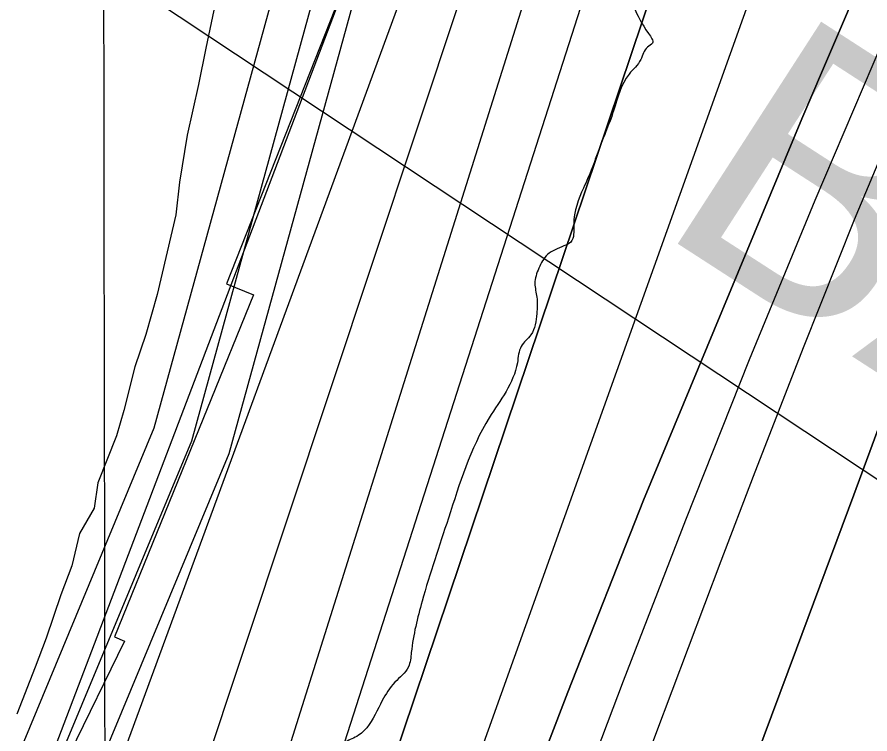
# Model space of a CAD drawing. Extents: x 3324104 to 3361979, y 612876 to 638273.
# Drawn here: x 3333445.3 to 3333768.1, y 621094.1 to 621365.2 of the extents above; entities that cross this region are included whole.
import ezdxf

# ---------------------------------------------------------------- set-up
doc = ezdxf.new("R2010")
doc.units = 0
for name, color, linetype in [('V-BORW-LINE', 7, 'Continuous'), ('V-GRID-MAJR', 7, 'Continuous'), ('V-RIVR-EDGE', 7, 'Continuous'), ('V-RIVR-RANG', 7, 'Continuous'), ('V-ROAD-CNTR', 7, 'Continuous'), ('V-RRAP-RVMT', 7, 'Continuous'), ('V-SITE-VEGE', 7, 'Continuous'), ('V-TOPO-DPTH', 7, 'Continuous'), ('V-TOPO-GNAM-IDEN', 7, 'Continuous'), ('V-TOPO-MAJR', 7, 'Continuous'), ('V-TOPO-MINR', 7, 'Continuous'), ('V-TOPO-WATR', 7, 'Continuous')]:
    doc.layers.add(name, color=color, linetype=linetype)

msp = doc.modelspace()

# ---------------------------------------------------------------- linework, layer by layer
at = {"layer": 'V-BORW-LINE'}
msp.add_spline([(3333279.31, 622009.12), (3333231.92, 621951.76), (3333205.11, 621897.16), (3333189.26, 621870.48), (3333179.51, 621841.77), (3333188.99, 621814.26), (3333211.1, 621772.38), (3333204.81, 621737.81), (3333188.63, 621719.97), (3333169, 621718.16), (3333123.21, 621708.41), (3333080.88, 621684.52), (3333055.17, 621653.52), (3333026.61, 621594.88), (3332950.24, 621540.71), (3332914.43, 621496.23), (3332875.47, 621420.15), (3332841.76, 621289.97), (3332823.69, 621156.25), (3332819.5, 621070.99), (3332810.28, 620972.6), (3332794.13, 620819.7), (3332773.59, 620648.76), (3332758.38, 620478.35), (3332763.01, 620333.58), (3332761.44, 620215.25), (3332749.59, 620090.1), (3332736.9, 620020.51), (3332757.48, 619884.42), (3332796.65, 619752.53), (3332836.81, 619685.21), (3332884.12, 619656.72), (3332907.36, 619782.97), (3332924.74, 619872.64), (3332933.46, 619955.31), (3332956.09, 620057.12), (3332961.28, 620162.95), (3332980.06, 620271.9), (3332986.08, 620455.32), (3332994.16, 620598.94), (3332995.81, 620645.82), (3333015.49, 620663.47), (3333033.59, 620670.41), (3333059.26, 620687.46), (3333079.42, 620760.33), (3333099.61, 620886.65), (3333120.36, 621062.97), (3333127.93, 621114.48), (3333147.58, 621275.48), (3333149.44, 621387.58), (3333160.45, 621495.69), (3333147.46, 621529.78), (3333165.68, 621561.99), (3333287.42, 621646.35), (3333352.56, 621666.03), (3333381.9, 621690.89), (3333384.67, 621754.99), (3333383.93, 621811), (3333402.75, 621857.49), (3333424.81, 621899.12), (3333503.16, 622012.37), (3333560.21, 622118.33), (3333589.92, 622173.14), (3333617.46, 622211.23), (3333650.61, 622258.29), (3333640.96, 622317.3), (3333564, 622281.97), (3333518.92, 622253.83), (3333446.06, 622201.36), (3333404.2, 622156.3), (3333335.5, 622066.47), (3333279.31, 622009.12)], degree=3, dxfattribs=at)
at = {"layer": 'V-GRID-MAJR'}
msp.add_spline([(3333482.84, 618266.12), (3333474.02, 624325.46), (3333465.21, 630386.73), (3333456.39, 636448.02), (3333456.39, 636449.93)], degree=3, dxfattribs=at)
at = {"layer": 'V-RIVR-EDGE'}
msp.add_spline([(3334928.97, 623567.85), (3334918.71, 623560.2), (3334914.68, 623556.19), (3334911.74, 623548.52), (3334903.31, 623541.96), (3334897.46, 623537.59), (3334883.89, 623523.37), (3334877.3, 623516.44), (3334875.1, 623512.79), (3334874.72, 623510.23), (3334869.21, 623497.09), (3334851.98, 623477.02), (3334839.87, 623459.87), (3334820.45, 623439.82), (3334813.49, 623432.89), (3334808.72, 623428.15), (3334791.86, 623408.45), (3334776.46, 623388.75), (3334766.19, 623376.71), (3334752.99, 623361.39), (3334747.86, 623355.19), (3334743.82, 623348.25), (3334740.89, 623343.87), (3334732.1, 623337.31), (3334728.8, 623334.4), (3334724.77, 623329.29), (3334712.3, 623315.07), (3334705.34, 623307.04), (3334701.67, 623300.47), (3334697.25, 623288.42), (3334692.47, 623279.29), (3334670.85, 623254.12), (3334652.51, 623232.23), (3334641.14, 623216.91), (3334634.54, 623206.32), (3334620.97, 623189.18), (3334601.16, 623162.54), (3334593.83, 623152.69), (3334582.08, 623132.98), (3334567.04, 623111.08), (3334554.2, 623092.11), (3334532.19, 623061.45), (3334516.05, 623038.46), (3334501.73, 623013.64), (3334486.32, 622989.92), (3334474.96, 622976.42), (3334471.29, 622971.31), (3334468.71, 622964.01), (3334466.11, 622945.37), (3334458.39, 622929.31), (3334449.59, 622916.9), (3334437.49, 622903.41), (3334430.89, 622897.21), (3334429.42, 622893.92), (3334430.51, 622889.17), (3334430.13, 622884.78), (3334422.09, 622884.44), (3334418.06, 622881.52), (3334414.39, 622876.78), (3334408.87, 622862.17), (3334399.7, 622849.03), (3334390.17, 622835.53), (3334378.44, 622826.06), (3334363.06, 622813.66), (3334337.75, 622777.9), (3334331.13, 622762.57), (3334327.81, 622750.15), (3334323.78, 622746.5), (3334319.75, 622741.39), (3334312.78, 622733), (3334306.55, 622727.54), (3334299.94, 622714.39), (3334295.53, 622705.63), (3334291.88, 622705.27), (3334287.48, 622702.36), (3334279.79, 622694.34), (3334261.06, 622661.85), (3334258.85, 622655.27), (3334258.48, 622650.52), (3334256.27, 622646.14), (3334249.67, 622637.39), (3334242.68, 622620.59), (3334233.12, 622595.39), (3334227.97, 622581.88), (3334227.22, 622574.2), (3334223.91, 622567.63), (3334219.88, 622563.62), (3334214.74, 622557.05), (3334213.27, 622550.47), (3334212.51, 622539.88), (3334211.02, 622528.55), (3334205.89, 622523.08), (3334199.67, 622521.63), (3334192.36, 622521.65), (3334181.38, 622517.65), (3334175.51, 622506.7), (3334173.65, 622495.01), (3334174.34, 622480.02), (3334173.22, 622468.69), (3334165.51, 622456.28), (3334156.34, 622440.95), (3334148.28, 622435.49), (3334140.95, 622428.56), (3334132.89, 622422.37), (3334131.79, 622417.62), (3334130.28, 622400.8), (3334129.53, 622392.03), (3334127.69, 622388.75), (3334124.76, 622384.73), (3334120.37, 622384.01), (3334113.42, 622383.67), (3334109.39, 622378.92), (3334105.72, 622372.72), (3334106.08, 622370.89), (3334106.8, 622364.67), (3334104.22, 622358.83), (3334092.86, 622346.07), (3334087.37, 622343.89), (3334077.85, 622335.14), (3334066.49, 622326.03), (3334058.79, 622317.64), (3334055.47, 622304.48), (3334054.73, 622298.64), (3334054.34, 622290.23), (3334052.14, 622286.22), (3334045.55, 622285.14), (3334038.59, 622277.84), (3334027.23, 622264.71), (3334003.75, 622232.6), (3333990.17, 622210.33), (3333969.97, 622172), (3333947.58, 622134.04), (3333931.07, 622108.49), (3333921.53, 622095.36), (3333906.11, 622069.44), (3333885.18, 622030.74), (3333866.11, 622004.11), (3333836.74, 621954.1), (3333808.83, 621904.82), (3333789, 621866.49), (3333773.55, 621825.22), (3333764.35, 621802.58), (3333753.68, 621773.36), (3333750.32, 621746.32), (3333745.51, 621722.57), (3333743.29, 621710.51), (3333742.49, 621684.19), (3333742.81, 621665.91), (3333738.03, 621655.69), (3333731.42, 621640.35), (3333723.35, 621629.41), (3333720.4, 621621.37), (3333716.71, 621607.86), (3333712.63, 621581.55), (3333709.64, 621557.06), (3333708.86, 621537.32), (3333711.36, 621514.29), (3333711.7, 621504.05), (3333710.95, 621494.55), (3333705.08, 621484.33), (3333691.48, 621455.48), (3333683.75, 621436.13), (3333680.79, 621419.32), (3333677.82, 621402.51), (3333676.69, 621386.8), (3333678.84, 621369.25), (3333684.3, 621359), (3333685.75, 621355.34), (3333683.92, 621353.88), (3333681.35, 621349.13), (3333676.95, 621343.66), (3333671.06, 621329.79), (3333664.81, 621313.35), (3333662.97, 621308.24), (3333659.66, 621300.57), (3333655.97, 621286.69), (3333654.86, 621280.11), (3333652.29, 621278.66), (3333646.07, 621275.38), (3333642.77, 621270.27), (3333641.29, 621264.43), (3333642.01, 621259.31), (3333642, 621253.09), (3333639.78, 621245.06), (3333636.12, 621240.68), (3333634.64, 621234.47), (3333623.99, 621213.66), (3333608.54, 621175.68), (3333598.59, 621144.27), (3333594.52, 621124.9), (3333593.41, 621119.42), (3333588.28, 621113.59), (3333583.51, 621106.65), (3333577.64, 621096.43), (3333573.24, 621092.79), (3333568.85, 621090.24), (3333567.74, 621085.49), (3333565.53, 621077.45), (3333558.92, 621067.96), (3333558.55, 621064.68), (3333561.45, 621054.07), (3333560.32, 621041.64), (3333556.27, 621029.59), (3333554.8, 621025.94), (3333558.8, 621018.62), (3333564.63, 621010.19), (3333561.69, 621005.81), (3333557.67, 621003.27), (3333553.63, 620997.06), (3333546.64, 620979.17), (3333540.39, 620964.56), (3333533.77, 620947.4), (3333531.54, 620933.51), (3333527.86, 620925.11), (3333521.25, 620911.97), (3333515.75, 620906.5), (3333510.99, 620902.85), (3333508.41, 620894.82), (3333502.91, 620885.33), (3333500.32, 620874), (3333494.83, 620869.26), (3333490.43, 620866.72), (3333480.53, 620852.48), (3333474.29, 620841.9), (3333459.22, 620811.23), (3333451.52, 620799.92), (3333448.21, 620792.61), (3333444.9, 620782.75), (3333445.25, 620777.27), (3333447.42, 620768.86), (3333445.95, 620765.2), (3333442.66, 620764.85), (3333437.54, 620764.49), (3333431.68, 620759.39), (3333422.14, 620744.06), (3333414.41, 620723.61), (3333401.92, 620696.96), (3333396.42, 620690.02), (3333386.53, 620683.47), (3333377.37, 620672.89), (3333371.86, 620665.23), (3333365.63, 620658.3), (3333363.07, 620655.38), (3333362.69, 620651.36), (3333366.7, 620647.33), (3333367.42, 620644.04), (3333366.32, 620642.21), (3333361.2, 620641.13), (3333354.98, 620639.31), (3333350.58, 620631.28), (3333343.23, 620617.41), (3333342.11, 620608.64), (3333342.82, 620598.77), (3333340.98, 620591.83), (3333334.75, 620587.82), (3333330.35, 620583.45), (3333327.05, 620577.61), (3333323.76, 620575.79), (3333320.82, 620571.04), (3333318.98, 620565.56), (3333317.86, 620558.99), (3333320.77, 620553.13), (3333320.76, 620546.92), (3333316.73, 620541.81), (3333299.52, 620529.79), (3333291.45, 620522.5), (3333285.97, 620519.95), (3333281.94, 620517.04), (3333272.4, 620502.44), (3333265.42, 620489.66), (3333262.48, 620485.28), (3333258.81, 620477.25), (3333256.97, 620471.77), (3333260.96, 620459.33), (3333259.85, 620452.75), (3333255.8, 620444.72), (3333256.89, 620441.43), (3333262.72, 620434.1), (3333263.07, 620426.06), (3333261.24, 620423.51), (3333262.67, 620413.63), (3333262.66, 620408.52), (3333261.92, 620406.32), (3333256.07, 620405.61), (3333253.87, 620402.32), (3333258.98, 620396.83), (3333259.32, 620388.78), (3333259.31, 620385.13), (3333256.73, 620374.17), (3333251.23, 620369.8), (3333245.02, 620369.81), (3333242.09, 620367.99), (3333240.23, 620354.1), (3333243.49, 620342.4), (3333241.62, 620327.42), (3333235.75, 620318.66), (3333229.88, 620309.17), (3333223.29, 620302.97), (3333220.71, 620296.76), (3333219.96, 620286.89), (3333223.97, 620284.69), (3333227.62, 620283.22), (3333229.81, 620279.56), (3333228.33, 620275.18), (3333226.14, 620273.35), (3333218.46, 620273.37), (3333218.09, 620271.55), (3333218.43, 620260.58), (3333225.36, 620253.25), (3333228.64, 620249.59), (3333226.07, 620244.84), (3333215.81, 620234.63), (3333210.3, 620225.51), (3333208.81, 620213.45), (3333208.05, 620200.65), (3333209.83, 620184.57), (3333207.24, 620172.14), (3333199.15, 620150.23), (3333189.92, 620114.79), (3333184.75, 620095.07), (3333180.36, 620089.96), (3333175.2, 620073.89), (3333167.07, 620038.82), (3333162.3, 620030.06), (3333162.65, 620023.84), (3333163.7, 620004.83), (3333159.62, 619981.44), (3333146.75, 619951.87), (3333138.62, 619917.16), (3333131.98, 619891.22), (3333123.86, 619859.8), (3333118.71, 619847.39), (3333115.41, 619841.91), (3333113.14, 619813.41), (3333110.17, 619792.94), (3333103.19, 619781.26), (3333088.16, 619764.12), (3333080.84, 619760.12), (3333074.61, 619752.09), (3333073.5, 619748.07), (3333076.04, 619740.75), (3333075.3, 619736), (3333065.04, 619724.7), (3333062.1, 619720.68), (3333054.4, 619710.83), (3333044.08, 619676.86), (3333031.15, 619622.79), (3333019.73, 619586.27), (3333011.99, 619559.97), (3333004.97, 619532.2), (3333004.23, 619526.35), (3333007.5, 619517.21), (3333006.03, 619513.56), (3333002.35, 619504.79), (3332997.95, 619500.78), (3332994.65, 619495.31), (3332992.4, 619473.74), (3332989.42, 619449.26), (3332987.92, 619433.55), (3332988.61, 619417.83), (3332984.91, 619401.38), (3332980.12, 619386.41), (3332972.42, 619375.1), (3332966.88, 619354.27), (3332958.39, 619318.84), (3332949.88, 619279.01), (3332945.08, 619258.55), (3332945.79, 619249.41), (3332945.03, 619237.72), (3332939.51, 619223.84), (3332931.42, 619204.85), (3332929.91, 619185.85), (3332927.31, 619169.4), (3332922.14, 619148.95), (3332922.49, 619140.17), (3332924.3, 619133.59), (3332920.63, 619127.02), (3332919.51, 619119.34), (3332919.13, 619112.4), (3332916.91, 619099.98), (3332914.32, 619087.92), (3332905.11, 619060.89), (3332898.1, 619033.86), (3332892.56, 619012.3), (3332891.41, 618990.37), (3332890.3, 618984.16), (3332882.96, 618971.75), (3332878.52, 618949.83), (3332874.78, 618918.77), (3332873.6, 618882.22), (3332869.89, 618859.93), (3332865.82, 618842.76), (3332855.9, 618819.38), (3332845.58, 618785.41), (3332838.54, 618748.15), (3332836.99, 618714.15), (3332831.76, 618666.64), (3332832.42, 618639.23), (3332838.58, 618615.82), (3332848.01, 618586.55), (3332849.43, 618569.37), (3332847.54, 618545.97), (3332848.96, 618525.87), (3332853.23, 618480.16), (3332859.29, 618418), (3332861.03, 618383.64), (3332865.68, 618343.05), (3332869.61, 618305.75), (3332871.95, 618265.06)], degree=3, dxfattribs=at)
at = {"layer": 'V-RIVR-RANG'}
msp.add_line((3332888.6, 621775.12), (3334205.61, 620902.27), dxfattribs=at)
at = {"layer": 'V-ROAD-CNTR'}
for points in [[(3334604.43, 623408.45), (3334549.91, 623321.36), (3334443.85, 623193.51), (3334369.78, 623067.82), (3334247.56, 622900.88), (3334149.71, 622779.04), (3334066.19, 622661.25), (3333959.93, 622501.31), (3333927.49, 622398.33), (3333862.86, 622273), (3333783.26, 622152.13), (3333703.23, 622047.5), (3333661.46, 621977.4), (3333628.69, 621917.56), (3333593.58, 621771.64), (3333570.21, 621546.11), (3333547.63, 621393.53), (3333497.09, 621209.76), (3333435.09, 621060.79), (3333387.32, 620961.27), (3333317.65, 620857.37), (3333285.08, 620807.21)], [(3334617.07, 623400.37), (3334562.09, 623312.56), (3334456.17, 623184.86), (3334382.32, 623059.56), (3334259.46, 622891.75), (3334161.69, 622770), (3334078.56, 622652.76), (3333973.6, 622494.78), (3333941.41, 622392.6), (3333875.82, 622265.41), (3333795.49, 622143.44), (3333715.67, 622039.07), (3333674.48, 621969.95), (3333642.81, 621912.11), (3333608.4, 621769.1), (3333585.1, 621544.24), (3333562.34, 621390.43), (3333511.3, 621204.87), (3333448.78, 621054.66), (3333400.38, 620953.81), (3333330.17, 620849.1), (3333297.66, 620799.04)], [(3334629.71, 623392.29), (3334574.27, 623303.75), (3334468.48, 623176.21), (3334394.87, 623051.3), (3334271.37, 622882.62), (3334173.67, 622760.96), (3334090.93, 622644.27), (3333987.27, 622488.25), (3333955.33, 622386.87), (3333888.79, 622257.83), (3333807.73, 622134.75), (3333728.11, 622030.65), (3333687.51, 621962.51), (3333656.93, 621906.65), (3333623.21, 621766.56), (3333599.99, 621542.37), (3333577.04, 621387.34), (3333525.51, 621199.98), (3333462.48, 621048.53), (3333413.43, 620946.35), (3333342.69, 620840.84), (3333310.24, 620790.87)]]:
    msp.add_lwpolyline(points, dxfattribs=at)
at = {"layer": 'V-RRAP-RVMT'}
for p, q in [((3333572.46, 621385.8), (3333524.59, 621264.28)), ((3333524.59, 621264.28), (3333534.8, 621260.17)), ((3333534.8, 621260.17), (3333482.13, 621130.8)), ((3333482.13, 621130.8), (3333485.98, 621129.19)), ((3333485.98, 621129.19), (3333445.45, 621046.44))]:
    msp.add_line(p, q, dxfattribs=at)
at = {"layer": 'V-SITE-VEGE'}
for p, q in [((3333521, 621373.99), (3333516.75, 621353.44)), ((3333516.75, 621353.44), (3333513.92, 621339.74)), ((3333513.92, 621339.74), (3333509.68, 621320.56)), ((3333509.68, 621320.56), (3333506.82, 621302.75)), ((3333506.82, 621302.75), (3333505.37, 621290.41)), ((3333505.37, 621290.41), (3333498.31, 621260.29)), ((3333498.31, 621260.29), (3333494.1, 621245.22)), ((3333494.1, 621245.22), (3333489.91, 621232.9)), ((3333489.91, 621232.9), (3333485.69, 621216.47)), ((3333485.69, 621216.47), (3333482.88, 621206.89)), ((3333482.88, 621206.89), (3333475.91, 621189.1)), ((3333475.91, 621189.1), (3333474.47, 621179.51)), ((3333474.47, 621179.51), (3333468.93, 621169.94)), ((3333468.93, 621169.94), (3333466.1, 621157.61)), ((3333466.1, 621157.61), (3333461.92, 621146.67)), ((3333461.92, 621146.67), (3333456.32, 621130.24)), ((3333456.32, 621130.24), (3333452.14, 621119.3)), ((3333452.14, 621119.3), (3333445.16, 621101.51))]:
    msp.add_line(p, q, dxfattribs=at)
at = {"layer": 'V-TOPO-DPTH'}
for points in [[(3333713.66, 621614.36), (3333532.53, 621039.06), (3333526.66, 621022.03), (3333520.63, 621005.05), (3333514.36, 620988.16), (3333507.93, 620971.33), (3333501.4, 620954.54), (3333494.87, 620937.75), (3333488.35, 620920.95), (3333481.83, 620904.15), (3333479.59, 620898.35), (3333472.01, 620878.63), (3333464.49, 620858.89), (3333457.08, 620839.11), (3333449.73, 620819.3), (3333319.56, 620465.76), (3333259.89, 620301.6), (3333201.13, 620137.12), (3333143.72, 619972.16)], [(3333173.47, 619912.82), (3333207.27, 620008.82), (3333241.17, 620104.78), (3333275.22, 620200.69), (3333309.38, 620296.56), (3333353, 620418.66), (3333377.82, 620488.04), (3333402.67, 620557.41), (3333427.58, 620626.75), (3333452.53, 620696.09), (3333491.82, 620805.13), (3333497.19, 620819.92), (3333502.62, 620834.68), (3333508.14, 620849.41), (3333513.71, 620864.11), (3333764.04, 621607.46)], [(3333173.47, 619912.82), (3333207.27, 620008.82), (3333241.17, 620104.78), (3333275.22, 620200.69), (3333309.38, 620296.56), (3333353, 620418.66), (3333377.82, 620488.04), (3333402.67, 620557.41), (3333427.58, 620626.75), (3333452.53, 620696.09), (3333491.82, 620805.13), (3333497.19, 620819.92), (3333502.62, 620834.68), (3333508.14, 620849.41), (3333513.71, 620864.11), (3333764.04, 621607.46)], [(3333233.84, 619927.06), (3333287, 620086.96), (3333341.65, 620246.34), (3333397.3, 620405.4), (3333532.83, 620787.03), (3333536.98, 620798.62), (3333541.16, 620810.2), (3333545.39, 620821.76), (3333549.66, 620833.31), (3333551.86, 620839.22), (3333555.05, 620847.81), (3333558.21, 620856.4), (3333561.36, 620865), (3333564.49, 620873.61), (3333567.63, 620882.21), (3333570.79, 620890.81), (3333573.98, 620899.4), (3333577.19, 620907.97), (3333625.77, 621037.01), (3333653.77, 621109.91), (3333682.42, 621182.55), (3333742.28, 621326.79), (3333834.4, 621542.01)], [(3333834.4, 621542.01), (3333742.28, 621326.79), (3333682.42, 621182.55), (3333653.77, 621109.91), (3333625.77, 621037.01), (3333577.19, 620907.97), (3333573.98, 620899.4), (3333570.79, 620890.81), (3333567.63, 620882.21), (3333564.49, 620873.61), (3333561.36, 620865), (3333558.21, 620856.4), (3333555.05, 620847.81), (3333551.86, 620839.22), (3333549.66, 620833.31), (3333545.39, 620821.76), (3333541.16, 620810.2), (3333536.98, 620798.62), (3333532.83, 620787.03), (3333397.3, 620405.4), (3333341.65, 620246.34), (3333287, 620086.96), (3333233.84, 619927.06)], [(3333856.48, 621506.8), (3333848.48, 621488.49), (3333802.89, 621384.56), (3333782.29, 621336.63), (3333762.17, 621288.5), (3333742.78, 621240.07), (3333723.87, 621191.44), (3333711.69, 621159.43), (3333699.29, 621126.64), (3333686.97, 621093.82), (3333674.76, 621060.96), (3333662.64, 621028.06), (3333650.55, 620995.16), (3333638.41, 620962.27), (3333626.2, 620929.41), (3333613.95, 620896.56), (3333590.31, 620833.34), (3333582.14, 620811.36), (3333574.04, 620789.35), (3333566.05, 620767.31), (3333558.12, 620745.24)], [(3333856.48, 621506.8), (3333848.48, 621488.49), (3333802.89, 621384.56), (3333782.29, 621336.63), (3333762.17, 621288.5), (3333742.78, 621240.07), (3333723.87, 621191.44), (3333711.69, 621159.43), (3333699.29, 621126.64), (3333686.97, 621093.82), (3333674.76, 621060.96), (3333662.64, 621028.06), (3333650.55, 620995.16), (3333638.41, 620962.27), (3333626.2, 620929.41), (3333613.95, 620896.56), (3333590.31, 620833.34), (3333582.14, 620811.36), (3333574.04, 620789.35), (3333566.05, 620767.31), (3333558.12, 620745.24)], [(3333591.24, 620728.94), (3333602.67, 620760.59), (3333604.23, 620764.87), (3333605.8, 620769.16), (3333607.39, 620773.43), (3333608.99, 620777.71), (3333674.86, 620951.91), (3333696.77, 621010.01), (3333718.59, 621068.13), (3333740.3, 621126.31), (3333761.93, 621184.51), (3333787.62, 621253.82), (3333796.39, 621277.37), (3333805.22, 621300.9), (3333814.13, 621324.39), (3333823.1, 621347.87), (3333832.3, 621371.24), (3333841.76, 621394.52), (3333851.61, 621417.63), (3333861.71, 621440.63), (3333865.97, 621450.12), (3333878.35, 621477.81), (3333890.69, 621505.51)], [(3333591.24, 620728.94), (3333602.67, 620760.59), (3333604.23, 620764.87), (3333605.8, 620769.16), (3333607.39, 620773.43), (3333608.99, 620777.71), (3333674.86, 620951.91), (3333696.77, 621010.01), (3333718.59, 621068.13), (3333740.3, 621126.31), (3333761.93, 621184.51), (3333787.62, 621253.82), (3333796.39, 621277.37), (3333805.22, 621300.9), (3333814.13, 621324.39), (3333823.1, 621347.87), (3333832.3, 621371.24), (3333841.76, 621394.52), (3333851.61, 621417.63), (3333861.71, 621440.63), (3333865.97, 621450.12), (3333878.35, 621477.81), (3333890.69, 621505.51)]]:
    msp.add_lwpolyline(points, dxfattribs=at)
at = {"layer": 'V-TOPO-MAJR'}
msp.add_lwpolyline([(3333668.71, 621638.22), (3333431.42, 621015.4), (3333428.62, 621006.78), (3333403.59, 620939.64), (3333397.05, 620922.68), (3333390.27, 620905.82), (3333383.11, 620889.12), (3333375.7, 620872.53), (3332686.53, 619553.94), (3332685.98, 619548.29), (3332738.27, 618427.48), (3332736.57, 618393.28), (3332731.15, 618264.81)], dxfattribs=at)
at = {"layer": 'V-TOPO-MINR'}
for points in [[(3333693.6, 621652.86), (3333482.93, 621079.79), (3333477.56, 621063.44), (3333436.13, 620950.76), (3333424.94, 620920.86), (3333413.51, 620891.06), (3333401.74, 620861.4), (3333389.75, 620831.82), (3333066.51, 619952.32)], [(3333738.85, 621619.03), (3333529, 620965.76), (3333515.64, 620931.28), (3333502.7, 620897.7), (3333493, 620872.32), (3333483.4, 620846.9), (3333473.94, 620821.44), (3333464.57, 620795.93), (3333393.17, 620599.86), (3333348.35, 620476.22), (3333303.78, 620352.5), (3333259.58, 620228.64), (3333215.63, 620104.7), (3333056.15, 619652.86)], [(3333694.55, 621617.21), (3333449.45, 620880.67), (3333448.49, 620877.93), (3333447.46, 620875.22), (3333446.6, 620872.98), (3333445.32, 620869.63), (3333444.9, 620868.51), (3333166.33, 620120.01), (3333128.13, 620014.66), (3333091.1, 619908.91)], [(3333713.66, 621614.36), (3333532.53, 621039.06), (3333526.66, 621022.03), (3333520.63, 621005.05), (3333514.36, 620988.16), (3333507.93, 620971.33), (3333501.4, 620954.54), (3333494.87, 620937.75), (3333488.35, 620920.95), (3333481.83, 620904.15), (3333479.59, 620898.35), (3333472.01, 620878.63), (3333464.49, 620858.89), (3333457.08, 620839.11), (3333449.73, 620819.3), (3333319.56, 620465.76), (3333259.89, 620301.6), (3333201.13, 620137.12), (3333143.72, 619972.16)], [(3333802.43, 621595.32), (3333580, 620973.55), (3333525.51, 620828.42), (3333524.26, 620825.06), (3333523.03, 620821.7), (3333521.81, 620818.33), (3333520.61, 620814.95), (3333512.5, 620791.95), (3333507.23, 620777.07), (3333501.94, 620762.21), (3333496.62, 620747.35), (3333491.27, 620732.51), (3333482.67, 620708.73), (3333473.02, 620681.99), (3333463.4, 620655.24), (3333453.83, 620628.48), (3333444.28, 620601.71), (3333279.26, 620137.78), (3333239.88, 620024.31), (3333201.66, 619910.45)], [(3333834.4, 621542.01), (3333742.28, 621326.79), (3333682.42, 621182.55), (3333653.77, 621109.91), (3333625.77, 621037.01), (3333577.19, 620907.97), (3333573.98, 620899.4), (3333570.79, 620890.81), (3333567.63, 620882.21), (3333564.49, 620873.61), (3333561.36, 620865), (3333558.21, 620856.4), (3333555.05, 620847.81), (3333551.86, 620839.22), (3333549.66, 620833.31), (3333545.39, 620821.76), (3333541.16, 620810.2), (3333536.98, 620798.62), (3333532.83, 620787.03), (3333397.3, 620405.4), (3333341.65, 620246.34), (3333287, 620086.96), (3333233.84, 619927.06)], [(3333841.65, 621514.71), (3333772.81, 621355.89), (3333747.28, 621295.82), (3333722.32, 621235.52), (3333698.22, 621174.88), (3333674.69, 621114), (3333644.03, 621032.99), (3333636.29, 621012.43), (3333628.61, 620991.84), (3333620.99, 620971.23), (3333613.43, 620950.6), (3333605.89, 620929.96), (3333598.31, 620909.34), (3333590.69, 620888.73), (3333583.03, 620868.13), (3333577.96, 620854.55), (3333567.81, 620827.14), (3333557.75, 620799.7), (3333547.82, 620772.22), (3333537.97, 620744.71)], [(3333856.48, 621506.8), (3333848.48, 621488.49), (3333802.89, 621384.56), (3333782.29, 621336.63), (3333762.17, 621288.5), (3333742.78, 621240.07), (3333723.87, 621191.44), (3333711.69, 621159.43), (3333699.29, 621126.64), (3333686.97, 621093.82), (3333674.76, 621060.96), (3333662.64, 621028.06), (3333650.55, 620995.16), (3333638.41, 620962.27), (3333626.2, 620929.41), (3333613.95, 620896.56), (3333590.31, 620833.34), (3333582.14, 620811.36), (3333574.04, 620789.35), (3333566.05, 620767.31), (3333558.12, 620745.24)], [(3333890.69, 621505.51), (3333878.35, 621477.81), (3333865.97, 621450.12), (3333861.71, 621440.63), (3333851.61, 621417.63), (3333841.76, 621394.52), (3333832.3, 621371.24), (3333823.1, 621347.87), (3333814.13, 621324.39), (3333805.22, 621300.9), (3333796.39, 621277.37), (3333787.62, 621253.82), (3333761.93, 621184.51), (3333740.3, 621126.31), (3333718.59, 621068.13), (3333696.77, 621010.01), (3333674.86, 620951.91), (3333608.99, 620777.71), (3333607.39, 620773.43), (3333605.8, 620769.16), (3333604.23, 620764.87), (3333602.67, 620760.59), (3333591.24, 620728.94)]]:
    msp.add_lwpolyline(points, dxfattribs=at)
at = {"layer": 'V-TOPO-WATR'}
msp.add_lwpolyline([(3333764.04, 621607.46), (3333513.71, 620864.11), (3333508.14, 620849.41), (3333502.62, 620834.68), (3333497.19, 620819.92), (3333491.82, 620805.13), (3333452.53, 620696.09), (3333427.58, 620626.75), (3333402.67, 620557.41), (3333377.82, 620488.04), (3333353, 620418.66), (3333309.38, 620296.56), (3333275.22, 620200.69), (3333241.17, 620104.78), (3333207.27, 620008.82), (3333173.47, 619912.82)], dxfattribs=at)

# ---------------------------------------------------------------- texts
at = {"layer": 'V-TOPO-GNAM-IDEN'}
msp.add_text('BAYOU GOULA LDG.', height=99.9998, rotation=327.1448, dxfattribs=at).set_placement((3333686.14, 621285.44))

doc.saveas('drawing.dxf')
